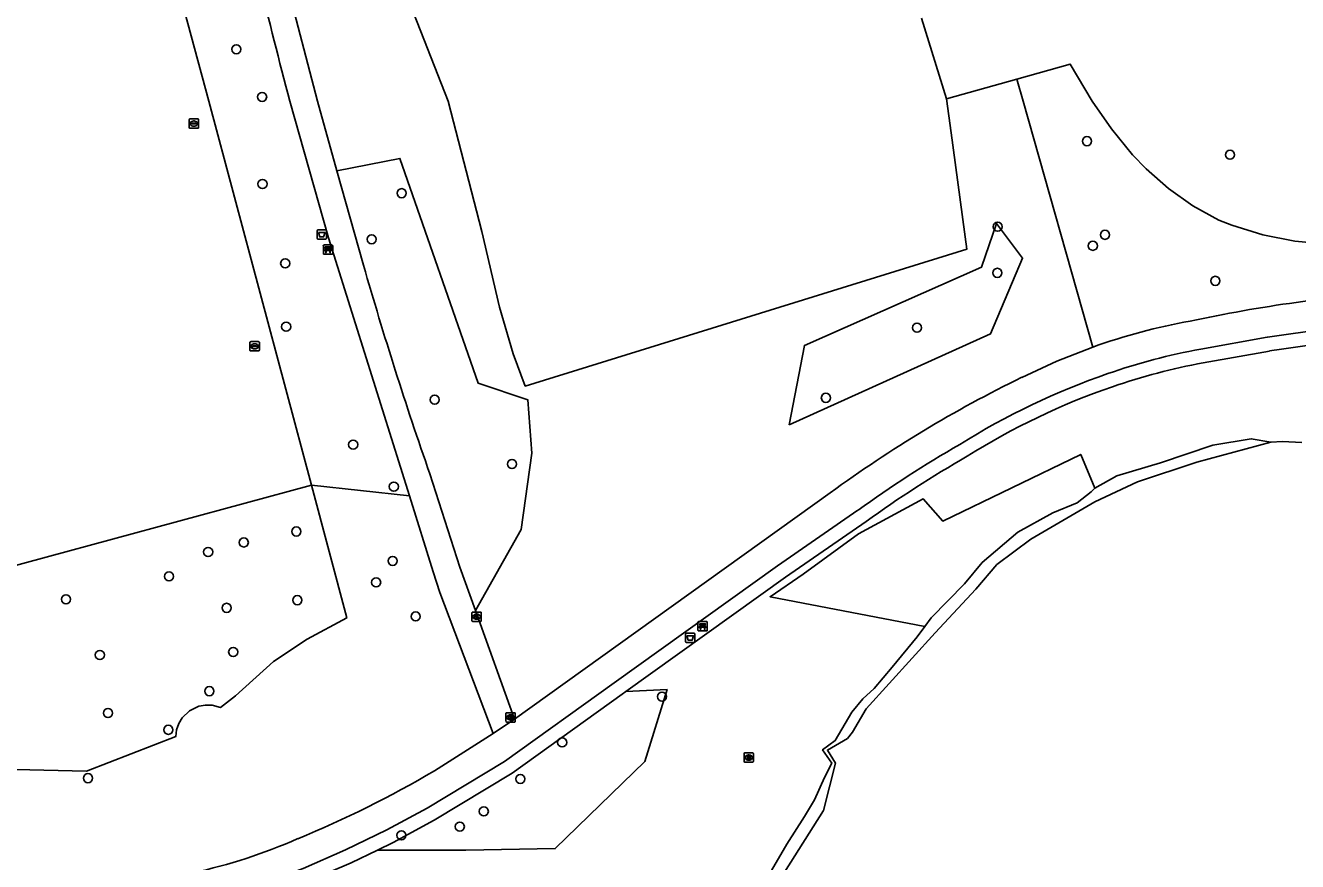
# Model space of a CAD drawing. Extents: x 159053 to 160041, y 380450 to 381422.
# Drawn here: x 159692.1 to 159828.8, y 380668.3 to 380758.1 of the extents above; entities that cross this region are included whole.
import ezdxf

# ---------------------------------------------------------------- set-up
doc = ezdxf.new("R2010")
doc.units = 0
for name, color, linetype in [('IMGEO_Afvalbak', 7, 'Continuous'), ('IMGEO_Bank', 7, 'Continuous'), ('IMGEO_Boom', 7, 'Continuous'), ('IMGEO_Brandkraan', 7, 'Continuous'), ('IMGEO_Fietspad_gesloten', 7, 'Continuous'), ('IMGEO_Groenvoorziening', 7, 'Continuous'), ('IMGEO_Hek', 7, 'Continuous'), ('IMGEO_Kolk', 7, 'Continuous'), ('IMGEO_Loofbos', 7, 'Continuous'), ('IMGEO_Voetpad_halfverhard', 7, 'Continuous'), ('IMGEO_Voetpad_open', 7, 'Continuous'), ('IMGEO_Waterleidingput', 7, 'Continuous'), ('IMGEO_Waterloop', 7, 'Continuous')]:
    doc.layers.add(name, color=color, linetype=linetype)

msp = doc.modelspace()

# ---------------------------------------------------------------- linework, layer by layer
at = {"layer": 'IMGEO_Afvalbak'}
for p, q in [((159723.53, 380736.17), (159724.32, 380736.17)), ((159724.32, 380736.17), (159723.53, 380736.17)), ((159723.43, 380735.27), (159723.43, 380736.07)), ((159723.43, 380736.07), (159723.43, 380735.27)), ((159724.32, 380735.17), (159723.53, 380735.17)), ((159723.53, 380735.17), (159724.32, 380735.17)), ((159724.42, 380736.07), (159724.42, 380735.27)), ((159724.42, 380735.27), (159724.42, 380736.07)), ((159763.03, 380691.94), (159763.03, 380692.74)), ((159763.03, 380692.74), (159763.03, 380691.94)), ((159763.13, 380692.84), (159763.92, 380692.84)), ((159763.92, 380692.84), (159763.13, 380692.84)), ((159764.02, 380692.74), (159764.02, 380691.94)), ((159764.02, 380691.94), (159764.02, 380692.74)), ((159763.92, 380691.84), (159763.13, 380691.84)), ((159763.13, 380691.84), (159763.92, 380691.84))]:
    msp.add_line(p, q, dxfattribs=at)
for points in [[(159723.57, 380735.88), (159724.28, 380735.88), (159724.13, 380735.41), (159723.72, 380735.41), (159723.57, 380735.88)], [(159763.17, 380692.55), (159763.87, 380692.55), (159763.72, 380692.08), (159763.32, 380692.08), (159763.17, 380692.55)]]:
    msp.add_lwpolyline(points, dxfattribs=at)
for centre, start, end in [((159723.53, 380736.07), 90, 180), ((159723.53, 380736.07), 90, 180), ((159724.32, 380736.07), 0, 90), ((159724.32, 380736.07), 360, 90), ((159723.53, 380735.27), 180, 270), ((159723.53, 380735.27), 180, 270), ((159724.32, 380735.27), 270, 0), ((159724.32, 380735.27), 270, 0), ((159763.13, 380692.74), 90, 180), ((159763.13, 380692.74), 90, 180), ((159763.92, 380692.74), 0, 90), ((159763.92, 380692.74), 360, 90), ((159763.13, 380691.94), 180, 270), ((159763.13, 380691.94), 180, 270), ((159763.92, 380691.94), 270, 0), ((159763.92, 380691.94), 270, 0)]:
    msp.add_arc(centre, 0.1, start, end, dxfattribs=at)
at = {"layer": 'IMGEO_Bank'}
for p, q in [((159724.1, 380733.62), (159724.1, 380734.46)), ((159724.1, 380734.46), (159724.1, 380733.62)), ((159724.17, 380734.55), (159725.01, 380734.55)), ((159725.01, 380734.55), (159724.17, 380734.55)), ((159725.02, 380733.55), (159724.18, 380733.55)), ((159724.18, 380733.55), (159725.02, 380733.55)), ((159724.79, 380733.94), (159724.4, 380733.94)), ((159724.41, 380734.05), (159724.41, 380734.16)), ((159724.45, 380734.16), (159724.45, 380734.05)), ((159724.74, 380734.16), (159724.46, 380734.16)), ((159724.46, 380734.05), (159724.74, 380734.05)), ((159724.74, 380734.05), (159724.74, 380734.16)), ((159724.79, 380734.16), (159724.79, 380734.05)), ((159725.1, 380734.47), (159725.1, 380733.63)), ((159725.1, 380733.63), (159725.1, 380734.47)), ((159764.35, 380693.15), (159764.35, 380693.99)), ((159764.35, 380693.99), (159764.35, 380693.15)), ((159764.42, 380694.07), (159765.27, 380694.07)), ((159765.27, 380694.07), (159764.42, 380694.07)), ((159765.35, 380694), (159765.35, 380693.16)), ((159765.35, 380693.16), (159765.35, 380694)), ((159765.28, 380693.07), (159764.43, 380693.07)), ((159764.43, 380693.07), (159765.28, 380693.07)), ((159765.05, 380693.47), (159764.65, 380693.47)), ((159764.66, 380693.58), (159764.66, 380693.69)), ((159764.7, 380693.69), (159764.7, 380693.58)), ((159764.99, 380693.69), (159764.71, 380693.69)), ((159764.71, 380693.57), (159764.99, 380693.57)), ((159765, 380693.58), (159765, 380693.69)), ((159765.04, 380693.69), (159765.04, 380693.58))]:
    msp.add_line(p, q, dxfattribs=at)
for points in [[(159724.34, 380733.94), (159724.2, 380733.94), (159724.31, 380734.05), (159724.4, 380734.05)], [(159724.4, 380734.16), (159724.31, 380734.16), (159724.31, 380734.33), (159724.88, 380734.33), (159724.88, 380734.16), (159724.79, 380734.16)], [(159724.39, 380733.94), (159724.39, 380733.73), (159724.35, 380733.73), (159724.35, 380733.94)], [(159724.79, 380734.05), (159724.88, 380734.05), (159724.99, 380733.94), (159724.85, 380733.94)], [(159724.84, 380733.94), (159724.84, 380733.73), (159724.8, 380733.73), (159724.8, 380733.94)], [(159764.65, 380693.69), (159764.57, 380693.69), (159764.57, 380693.85), (159765.13, 380693.85), (159765.13, 380693.69), (159765.05, 380693.69)], [(159764.6, 380693.47), (159764.45, 380693.47), (159764.57, 380693.57), (159764.65, 380693.57)], [(159764.65, 380693.47), (159764.65, 380693.26), (159764.6, 380693.26), (159764.6, 380693.47)], [(159765.05, 380693.57), (159765.13, 380693.57), (159765.24, 380693.47), (159765.1, 380693.47)], [(159765.1, 380693.47), (159765.1, 380693.26), (159765.05, 380693.26), (159765.05, 380693.47)]]:
    msp.add_lwpolyline(points, dxfattribs=at)
for centre, radius, start, end in [((159724.17, 380734.47), 0.0779, 92.4484, 184.2845), ((159724.17, 380734.47), 0.0779, 92.4484, 184.2845), ((159724.17, 380733.62), 0.0779, 182.4484, 274.2845), ((159724.17, 380733.62), 0.0779, 182.4484, 274.2845), ((159724.34, 380733.94), 0.00671, 2.8957, 87.1043), ((159724.4, 380733.94), 0.00671, 92.8957, 177.1043), ((159724.4, 380734.16), 0.00671, 2.8957, 87.1043), ((159724.4, 380734.05), 0.00671, 272.8957, 357.1043), ((159724.46, 380734.16), 0.00671, 92.8957, 177.1043), ((159724.46, 380734.05), 0.00671, 182.8957, 267.1043), ((159724.74, 380734.16), 0.00671, 2.8957, 87.1043), ((159724.74, 380734.05), 0.00671, 272.8957, 357.1043), ((159724.79, 380734.16), 0.00671, 92.8957, 177.1043), ((159724.79, 380734.05), 0.00671, 182.8957, 267.1043), ((159724.79, 380733.94), 0.00671, 2.8957, 87.1043), ((159724.85, 380733.94), 0.00671, 92.8957, 177.1043), ((159725.02, 380734.47), 0.0779, 2.4484, 94.2845), ((159725.02, 380734.47), 0.0779, 2.4484, 94.2845), ((159725.02, 380733.62), 0.0779, 272.4484, 4.2845), ((159725.02, 380733.62), 0.0779, 272.4484, 4.2845), ((159764.43, 380694), 0.0779, 92.4484, 184.2845), ((159764.43, 380694), 0.0779, 92.4484, 184.2845), ((159765.27, 380694), 0.0779, 2.4484, 94.2845), ((159765.27, 380694), 0.0779, 2.4484, 94.2845), ((159764.43, 380693.15), 0.0779, 182.4484, 274.2845), ((159764.43, 380693.15), 0.0779, 182.4484, 274.2845), ((159764.6, 380693.46), 0.00671, 2.8957, 87.1043), ((159764.65, 380693.69), 0.00671, 2.8957, 87.1043), ((159764.65, 380693.58), 0.00671, 272.8957, 357.1043), ((159764.65, 380693.46), 0.00671, 92.8957, 177.1043), ((159764.71, 380693.69), 0.00671, 92.8957, 177.1043), ((159764.71, 380693.58), 0.00671, 182.8957, 267.1043), ((159764.99, 380693.69), 0.00671, 2.8957, 87.1043), ((159764.99, 380693.58), 0.00671, 272.8957, 357.1043), ((159765.05, 380693.69), 0.00671, 92.8957, 177.1043), ((159765.05, 380693.58), 0.00671, 182.8957, 267.1043), ((159765.05, 380693.46), 0.00671, 2.8957, 87.1043), ((159765.1, 380693.46), 0.00671, 92.8957, 177.1043), ((159765.27, 380693.15), 0.0779, 272.4484, 4.2845), ((159765.27, 380693.15), 0.0779, 272.4484, 4.2845)]:
    msp.add_arc(centre, radius, start, end, dxfattribs=at)
at = {"layer": 'IMGEO_Boom'}
for centre in [(159714.75, 380755.58), (159717.52, 380750.46), (159806.16, 380745.7), (159821.53, 380744.24), (159717.56, 380741.1), (159732.52, 380740.11), (159796.57, 380736.51), (159808.09, 380735.64), (159729.28, 380735.16), (159806.79, 380734.46), (159720, 380732.57), (159796.53, 380731.55), (159819.95, 380730.69), (159720.1, 380725.76), (159787.9, 380725.66), (159736.07, 380717.92), (159778.1, 380718.12), (159727.3, 380713.1), (159744.36, 380711.01), (159731.67, 380708.58), (159721.19, 380703.76), (159711.72, 380701.56), (159715.55, 380702.58), (159731.55, 380700.6), (159707.52, 380698.93), (159729.77, 380698.29), (159696.44, 380696.47), (159721.3, 380696.38), (159713.7, 380695.55), (159734.01, 380694.63), (159700.08, 380690.49), (159714.41, 380690.81), (159711.85, 380686.6), (159760.48, 380686.01), (159700.96, 380684.25), (159707.44, 380682.45), (159749.76, 380681.09), (159698.8, 380677.25), (159745.26, 380677.17), (159741.34, 380673.68), (159738.76, 380672.05), (159732.49, 380671.11)]:
    msp.add_circle(centre, 0.489, dxfattribs=at)
at = {"layer": 'IMGEO_Brandkraan'}
for p, q in [((159769.31, 380679.05), (159769.31, 380679.9)), ((159769.39, 380679.97), (159770.24, 380679.97)), ((159770.24, 380678.97), (159769.39, 380678.97)), ((159769.8, 380679.75), (159769.83, 380679.75)), ((159769.82, 380679.19), (159769.8, 380679.19)), ((159770.31, 380679.9), (159770.31, 380679.05))]:
    msp.add_line(p, q, dxfattribs=at)
for points in [[(159769.31, 380679.05), (159769.31, 380679.9)], [(159769.39, 380679.97), (159770.24, 380679.97)], [(159770.24, 380678.97), (159769.39, 380678.97)], [(159769.66, 380679.67), (159769.66, 380679.27), (159769.87, 380679.27)], [(159769.89, 380679.67), (159769.66, 380679.67)], [(159769.84, 380679.59), (159769.79, 380679.59), (159769.79, 380679.51)], [(159769.79, 380679.51), (159769.84, 380679.51)], [(159769.85, 380679.44), (159769.79, 380679.44), (159769.79, 380679.36)], [(159769.79, 380679.36), (159769.85, 380679.36)], [(159770.31, 380679.9), (159770.31, 380679.05)]]:
    msp.add_lwpolyline(points, dxfattribs=at)
for centre, radius, start, end in [((159769.39, 380679.9), 0.0765, 91.552, 178.448), ((159769.39, 380679.9), 0.0765, 91.552, 178.448), ((159769.39, 380679.05), 0.0765, 181.552, 268.448), ((159769.39, 380679.05), 0.0765, 181.552, 268.448), ((159769.84, 380679.55), 0.0379, 267.8285, 90.9355), ((159769.85, 380679.4), 0.0404, 269.8759, 90.5077), ((159769.88, 380679.52), 0.251, 268.6676, 293.5347), ((159769.9, 380679.53), 0.145, 59.4692, 91.5367), ((159769.92, 380679.57), 0.0922, 285.5137, 58.1501), ((159769.93, 380679.38), 0.105, 301.3115, 78.989), ((159770.24, 380679.9), 0.0765, 1.552, 88.448), ((159770.24, 380679.9), 0.0765, 1.552, 88.448), ((159770.24, 380679.05), 0.0765, 271.552, 358.448), ((159770.24, 380679.05), 0.0765, 271.552, 358.448)]:
    msp.add_arc(centre, radius, start, end, dxfattribs=at)
for centre, major_axis, ratio, start_param, end_param in [((159769.8, 380679.47), (-0.387, 0.002), 0.722429, 4.712389, 7.853982), ((159769.82, 380679.47), (-0.39, 0.002), 0.717154, 1.570796, 4.712389)]:
    msp.add_ellipse(centre, major_axis=major_axis, ratio=ratio, start_param=start_param, end_param=end_param, dxfattribs=at)
at = {"layer": 'IMGEO_Fietspad_gesloten'}
for points in [[(159825.54, 380724.63), (159818.39, 380723.36)], [(159799.17, 380720.32), (159802.93, 380722.07), (159806.8, 380723.58)], [(159744.65, 380683.6), (159778.57, 380707.91)], [(159781.55, 380706.05), (159772.92, 380700.08), (159755.34, 380687.49), (159743.58, 380679.04), (159735.27, 380674.03), (159730.93, 380671.69), (159726.49, 380669.54), (159721.92, 380667.56), (159714.43, 380664.83), (159711.54, 380664.05)], [(159742.36, 380682.06), (159744.65, 380683.6)], [(159736.04, 380678.04), (159742.36, 380682.06)]]:
    msp.add_lwpolyline(points, dxfattribs=at)
for centre, radius, start, end in [((159850.29, 380573.03), 156.85, 93.7123, 102.1652), ((159862.5, 380488.48), 239.02, 93.9731, 98.8947), ((159829.19, 380660.49), 66.95, 100.2874, 109.5468), ((159830.57, 380656.85), 67.61, 100.3803, 109.1424), ((159858.2, 380599.13), 134.81, 115.97, 126.2035), ((159834.16, 380646.4), 78.66, 109.1158, 121.9888), ((159855.91, 380602.92), 127.14, 119.9206, 125.7894), ((159678.08, 380776.29), 114.07, 292.2954, 300.5377), ((159697.46, 380724.94), 59.22, 282.3244, 293.7889)]:
    msp.add_arc(centre, radius, start, end, dxfattribs=at)
at = {"layer": 'IMGEO_Groenvoorziening'}
for points in [[(159696.61, 380806.2), (159711.78, 380750), (159722.81, 380708.72)], [(159791.07, 380750.26), (159791.57, 380746.59), (159793.26, 380734.1), (159745.8, 380719.39), (159744.48, 380722.85), (159743.04, 380727.86), (159741.14, 380736), (159737.5, 380750), (159721.91, 380789.83)], [(159788.36, 380758.92), (159791.07, 380750.26)], [(159791.07, 380750.26), (159798.63, 380752.38)], [(159825.9, 380713.37), (159823.81, 380713.72), (159819.7, 380713.02), (159814.05, 380711.14), (159809.36, 380709.75), (159807.01, 380708.42)], [(159722.81, 380708.72), (159733.35, 380707.59)], [(159788.72, 380693.54), (159787.92, 380692.43), (159785.22, 380689.19), (159783.3, 380686.89), (159782.09, 380685.77), (159780.88, 380684.36), (159779.1, 380681.29), (159777.74, 380680.3), (159778.74, 380678.85), (159777.96, 380677.33), (159776.88, 380674.93), (159775.79, 380673.12), (159773.9, 380670.16), (159771.75, 380666.48), (159770.4, 380664.96), (159768.42, 380662.29), (159766.28, 380659.72)], [(159756.62, 380686.56), (159761.04, 380686.77), (159758.64, 380679.04), (159749.01, 380669.68), (159739.4, 380669.5), (159729.91, 380669.53)]]:
    msp.add_lwpolyline(points, dxfattribs=at)
at = {"layer": 'IMGEO_Hek'}
for points in [[(159694.56, 380813.8), (159694.89, 380812.6), (159696.61, 380806.2), (159711.78, 380750), (159722.81, 380708.72)], [(159722.81, 380708.72), (159615.86, 380679.73)]]:
    msp.add_lwpolyline(points, dxfattribs=at)
at = {"layer": 'IMGEO_Kolk'}
for p, q in [((159740.14, 380695.1), (159741, 380695.1)), ((159740.07, 380694.17), (159740.07, 380695.02)), ((159741, 380694.1), (159740.14, 380694.1)), ((159740.56, 380694.88), (159740.58, 380694.88)), ((159740.58, 380694.32), (159740.56, 380694.32)), ((159741.07, 380695.02), (159741.07, 380694.17)), ((159743.72, 380683.36), (159743.72, 380684.21)), ((159743.8, 380684.28), (159744.65, 380684.28)), ((159744.72, 380684.21), (159744.72, 380683.36)), ((159744.65, 380683.28), (159743.8, 380683.28)), ((159744.21, 380684.06), (159744.24, 380684.06)), ((159744.23, 380683.5), (159744.21, 380683.5))]:
    msp.add_line(p, q, dxfattribs=at)
for points in [[(159740.14, 380695.1), (159741, 380695.1)], [(159740.07, 380694.17), (159740.07, 380695.02)], [(159741, 380694.1), (159740.14, 380694.1)], [(159740.39, 380694.8), (159740.51, 380694.8), (159740.51, 380694.65), (159740.64, 380694.8), (159740.81, 380694.8), (159740.66, 380694.65), (159740.81, 380694.4), (159740.66, 380694.4), (159740.58, 380694.56), (159740.51, 380694.5), (159740.51, 380694.4), (159740.39, 380694.4), (159740.39, 380694.8)], [(159741.07, 380695.02), (159741.07, 380694.17)], [(159743.72, 380683.36), (159743.72, 380684.21)], [(159743.8, 380684.28), (159744.65, 380684.28)], [(159744.72, 380684.21), (159744.72, 380683.36)], [(159744.65, 380683.28), (159743.8, 380683.28)], [(159744.04, 380683.98), (159744.17, 380683.98), (159744.17, 380683.83), (159744.3, 380683.98), (159744.46, 380683.98), (159744.31, 380683.83), (159744.47, 380683.58), (159744.31, 380683.58), (159744.23, 380683.75), (159744.17, 380683.68), (159744.17, 380683.58), (159744.04, 380683.58), (159744.04, 380683.98)]]:
    msp.add_lwpolyline(points, dxfattribs=at)
for centre, start, end in [((159740.15, 380695.02), 91.552, 178.448), ((159740.15, 380695.02), 91.552, 178.448), ((159740.99, 380695.02), 1.552, 88.448), ((159740.99, 380695.02), 1.552, 88.448), ((159740.15, 380694.17), 181.552, 268.448), ((159740.15, 380694.17), 181.552, 268.448), ((159740.99, 380694.17), 271.552, 358.448), ((159740.99, 380694.17), 271.552, 358.448), ((159743.8, 380684.21), 91.552, 178.448), ((159743.8, 380684.21), 91.552, 178.448), ((159744.65, 380684.21), 1.552, 88.448), ((159744.65, 380684.21), 1.552, 88.448), ((159743.8, 380683.36), 181.552, 268.448), ((159743.8, 380683.36), 181.552, 268.448), ((159744.65, 380683.36), 271.552, 358.448), ((159744.65, 380683.36), 271.552, 358.448)]:
    msp.add_arc(centre, 0.0765, start, end, dxfattribs=at)
for centre, major_axis, ratio, start_param, end_param in [((159740.56, 380694.6), (-0.387, 0.002), 0.722429, 4.712389, 7.853982), ((159740.58, 380694.6), (-0.39, 0.002), 0.717154, 1.570796, 4.712389), ((159744.21, 380683.78), (-0.387, 0.002), 0.722429, 4.712389, 7.853982), ((159744.23, 380683.78), (-0.39, 0.002), 0.717154, 1.570796, 4.712389)]:
    msp.add_ellipse(centre, major_axis=major_axis, ratio=ratio, start_param=start_param, end_param=end_param, dxfattribs=at)
at = {"layer": 'IMGEO_Loofbos'}
for points in [[(159798.63, 380752.38), (159804.36, 380753.98), (159806.7, 380749.99), (159808.78, 380747.04), (159811.05, 380744.25), (159812.52, 380742.72), (159814.93, 380740.61), (159817.55, 380738.77), (159820.34, 380737.21), (159821.74, 380736.66), (159825.07, 380735.63), (159828.49, 380734.96), (159831.96, 380734.64)], [(159798.63, 380752.38), (159799.31, 380750), (159806.8, 380723.58)], [(159740.44, 380695.26), (159745.36, 380703.97), (159746.51, 380712.16), (159746.06, 380717.92), (159740.72, 380719.7), (159732.32, 380743.85), (159725.56, 380742.51)], [(159774.14, 380715.22), (159795.81, 380724.99), (159799.24, 380733.12), (159796.45, 380736.84), (159794.83, 380732.17), (159775.8, 380723.75), (159774.14, 380715.22)], [(159807.01, 380708.42), (159805.49, 380712.05), (159790.68, 380704.86), (159788.54, 380707.28), (159781.62, 380703.5), (159775.67, 380699.17), (159772.1, 380696.75), (159788.72, 380693.54)], [(159615.86, 380679.73), (159722.81, 380708.72)], [(159636.39, 380674.07), (159637.84, 380678.97), (159646.17, 380677.57), (159646.37, 380675.2), (159672.71, 380678.63), (159698.65, 380678.01), (159708.23, 380681.72), (159708.32, 380682.44), (159708.56, 380683.13), (159708.93, 380683.75), (159709.72, 380684.5), (159710.7, 380684.98), (159711.42, 380685.11), (159712.15, 380685.1), (159713.04, 380684.86), (159714.64, 380686.1), (159718.74, 380689.78), (159722.36, 380692.19), (159726.62, 380694.47), (159722.81, 380708.72)], [(159788.72, 380693.54), (159789.4, 380694.48), (159793.01, 380698.15), (159794.9, 380700.41), (159798.74, 380703.67), (159802.48, 380705.77), (159805.1, 380706.83), (159806.6, 380708.02), (159807.01, 380708.42)]]:
    msp.add_lwpolyline(points, dxfattribs=at)
at = {"layer": 'IMGEO_Voetpad_halfverhard'}
for points in [[(159818.65, 380721.88), (159825.79, 380723.15)], [(159756.62, 380686.56), (159773.78, 380698.85), (159782.43, 380704.84)], [(159729.91, 380669.53), (159731.61, 380670.35), (159736.01, 380672.73), (159744.4, 380677.79), (159756.22, 380686.27), (159756.62, 380686.56)], [(159711.93, 380662.6), (159714.89, 380663.4), (159722.48, 380666.17), (159727.09, 380668.16), (159729.91, 380669.53)]]:
    msp.add_lwpolyline(points, dxfattribs=at)
for centre, radius, start, end in [((159862.53, 380488.27), 237.74, 93.9815, 98.8897), ((159830.54, 380656.96), 66, 100.374, 109.1489), ((159834.15, 380646.42), 77.15, 109.1158, 121.9909), ((159856.13, 380602.59), 126.04, 119.9099, 125.785)]:
    msp.add_arc(centre, radius, start, end, dxfattribs=at)
at = {"layer": 'IMGEO_Voetpad_open'}
for points in [[(159725.56, 380742.51), (159723.46, 380750), (159720.15, 380762.78), (159714.9, 380786.11)], [(159733.35, 380707.59), (159724.64, 380735.32), (159720.5, 380750)], [(159725.56, 380742.51), (159728.41, 380732.37)], [(159735.54, 380709.94), (159738.76, 380699.92), (159740.44, 380695.26)], [(159733.35, 380707.59), (159735.9, 380699.44), (159736.61, 380697.2), (159742.36, 380682.06)], [(159744.65, 380683.6), (159740.44, 380695.26)]]:
    msp.add_lwpolyline(points, dxfattribs=at)
for centre, radius, start, end in [((160375.22, 380923.31), 677.27, 192.55797, 194.82618), ((160132.24, 380848.38), 420.16, 196.028, 199.2373)]:
    msp.add_arc(centre, radius, start, end, dxfattribs=at)
at = {"layer": 'IMGEO_Waterleidingput'}
for p, q in [((159709.69, 380747.17), (159709.69, 380748.02)), ((159709.76, 380748.09), (159710.61, 380748.09)), ((159710.61, 380747.09), (159709.76, 380747.09)), ((159709.94, 380747.59), (159709.94, 380747.6)), ((159710.38, 380747.55), (159709.98, 380747.55)), ((159709.99, 380747.64), (159710.38, 380747.64)), ((159710.17, 380747.87), (159710.2, 380747.87)), ((159710.2, 380747.31), (159710.17, 380747.31)), ((159710.43, 380747.6), (159710.43, 380747.59)), ((159710.69, 380748.02), (159710.69, 380747.17)), ((159716.21, 380723.23), (159716.21, 380724.09)), ((159716.29, 380724.16), (159717.14, 380724.16)), ((159716.7, 380723.94), (159716.73, 380723.94)), ((159717.22, 380724.09), (159717.22, 380723.23)), ((159717.14, 380723.16), (159716.29, 380723.16)), ((159716.47, 380723.65), (159716.47, 380723.67)), ((159716.91, 380723.62), (159716.51, 380723.62)), ((159716.52, 380723.7), (159716.91, 380723.7)), ((159716.72, 380723.38), (159716.7, 380723.38)), ((159716.96, 380723.67), (159716.96, 380723.65))]:
    msp.add_line(p, q, dxfattribs=at)
for points in [[(159709.69, 380747.17), (159709.69, 380748.02)], [(159709.76, 380748.09), (159710.61, 380748.09)], [(159710.61, 380747.09), (159709.76, 380747.09)], [(159710.69, 380748.02), (159710.69, 380747.17)], [(159716.21, 380723.23), (159716.21, 380724.09)], [(159716.29, 380724.16), (159717.14, 380724.16)], [(159717.22, 380724.09), (159717.22, 380723.23)], [(159717.14, 380723.16), (159716.29, 380723.16)]]:
    msp.add_lwpolyline(points, dxfattribs=at)
for centre, radius, start, end in [((159709.76, 380748.02), 0.0765, 91.552, 178.448), ((159709.76, 380748.02), 0.0765, 91.552, 178.448), ((159709.76, 380747.17), 0.0765, 181.552, 268.448), ((159709.76, 380747.17), 0.0765, 181.552, 268.448), ((159709.98, 380747.6), 0.0403, 85.8775, 175.7526), ((159709.98, 380747.59), 0.0366, 178.938, 274.7102), ((159710.39, 380747.6), 0.0386, 1.7309, 96.639), ((159710.39, 380747.59), 0.043, 264.8664, 352.4533), ((159710.61, 380748.02), 0.0765, 1.552, 88.448), ((159710.61, 380748.02), 0.0765, 1.552, 88.448), ((159710.61, 380747.17), 0.0765, 271.552, 358.448), ((159710.61, 380747.17), 0.0765, 271.552, 358.448), ((159716.29, 380724.08), 0.0765, 91.552, 178.448), ((159716.29, 380724.08), 0.0765, 91.552, 178.448), ((159717.14, 380724.08), 0.0765, 1.552, 88.448), ((159717.14, 380724.08), 0.0765, 1.552, 88.448), ((159716.29, 380723.24), 0.0765, 181.552, 268.448), ((159716.29, 380723.24), 0.0765, 181.552, 268.448), ((159716.51, 380723.66), 0.0403, 85.8775, 175.7526), ((159716.51, 380723.65), 0.0366, 178.938, 274.7102), ((159716.92, 380723.66), 0.0386, 1.7309, 96.639), ((159716.91, 380723.66), 0.043, 264.8664, 352.4533), ((159717.14, 380723.24), 0.0765, 271.552, 358.448), ((159717.14, 380723.24), 0.0765, 271.552, 358.448)]:
    msp.add_arc(centre, radius, start, end, dxfattribs=at)
for centre, major_axis, ratio, start_param, end_param in [((159710.17, 380747.59), (-0.387, 0.002), 0.722429, 4.712389, 7.853982), ((159710.2, 380747.59), (-0.39, 0.002), 0.717154, 1.570796, 4.712389), ((159716.7, 380723.66), (-0.387, 0.002), 0.722429, 4.712389, 7.853982), ((159716.73, 380723.66), (-0.39, 0.002), 0.717154, 1.570796, 4.712389)]:
    msp.add_ellipse(centre, major_axis=major_axis, ratio=ratio, start_param=start_param, end_param=end_param, dxfattribs=at)
at = {"layer": 'IMGEO_Waterloop'}
for points in [[(159825.9, 380713.37), (159817.96, 380711.2), (159811.6, 380709.1), (159806.99, 380706.94), (159800.12, 380702.93), (159796.49, 380700.2), (159794.21, 380697.57), (159789.84, 380692.86), (159782.44, 380684.7), (159780.95, 380682.19), (159780.41, 380681.51), (159778.27, 380680.27), (159779.13, 380678.85), (159777.84, 380673.77), (159773.64, 380667.16)], [(159829.25, 380713.32), (159827.18, 380713.44), (159825.9, 380713.37)]]:
    msp.add_lwpolyline(points, dxfattribs=at)

doc.saveas('drawing.dxf')
